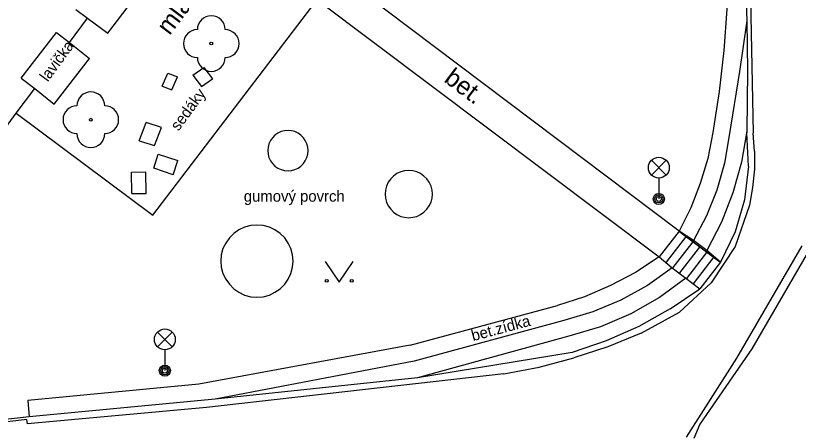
# Model space of a CAD drawing. Extents: x -596229 to -595156, y -1161237 to -1159376.
# Drawn here: x -595619.65 to -595591.51, y -1160254.35 to -1160239.36 of the extents above; entities that cross this region are included whole.
import ezdxf

# ---------------------------------------------------------------- set-up
doc = ezdxf.new("R2010")
doc.units = 0
for name, color, linetype in [('Level 22', 7, 'Continuous'), ('Level 33', 7, 'Continuous'), ('Level 36', 7, 'Continuous'), ('TM - chodniky - VP', 7, 'Continuous'), ('TM - lavicka', 7, 'Continuous'), ('TM - podezdivka plotu - VP', 7, 'Continuous'), ('TM - popis povrchu', 7, 'Continuous'), ('TM - poznamka', 7, 'Continuous'), ('TM - rozhrani mezi zpev. plochami mezi sebou - VP', 7, 'Continuous'), ('TM - rozhrani ploch obecne - VP', 7, 'Continuous'), ('TM - schody - VP', 7, 'Continuous'), ('TM - zabradli - VP', 7, 'Continuous')]:
    doc.layers.add(name, color=color, linetype=linetype)

msp = doc.modelspace()

# ---------------------------------------------------------------- linework, layer by layer
at = {"layer": 'Level 22'}
for centre in [(-595612.62, -1160240.36), (-595616.95, -1160243.1)]:
    msp.add_circle(centre, 0.05, dxfattribs=at)
for centre, start, end in [((-595612.62, -1160239.86), 0, 180), ((-595613.12, -1160240.36), 90, 270), ((-595612.12, -1160240.36), 270, 90), ((-595612.62, -1160240.86), 180, 0), ((-595616.95, -1160242.6), 0, 180), ((-595617.45, -1160243.1), 90, 270), ((-595616.45, -1160243.1), 270, 90), ((-595616.95, -1160243.6), 180, 0)]:
    msp.add_arc(centre, 0.5, start, end, dxfattribs=at)
at = {"layer": 'Level 33'}
for p, q in [((-595596.795, -1160245.09), (-595596.265, -1160244.56)), ((-595596.795, -1160244.56), (-595596.265, -1160245.09)), ((-595596.53, -1160245.2), (-595596.53, -1160245.95)), ((-595614.555, -1160251.27), (-595614.025, -1160250.74)), ((-595614.555, -1160250.74), (-595614.025, -1160251.27)), ((-595614.29, -1160251.38), (-595614.29, -1160252.13))]:
    msp.add_line(p, q, dxfattribs=at)
for centre, radius in [((-595596.53, -1160244.825), 0.375), ((-595596.53, -1160245.95), 0.2), ((-595596.53, -1160245.95), 0.145), ((-595596.53, -1160245.95), 0.0876), ((-595614.29, -1160251.005), 0.375), ((-595614.29, -1160252.13), 0.2), ((-595614.29, -1160252.13), 0.145), ((-595614.29, -1160252.13), 0.0876)]:
    msp.add_circle(centre, radius, dxfattribs=at)
at = {"layer": 'Level 36'}
msp.add_lwpolyline([(-595608.52, -1160248.2), (-595608.02, -1160248.95), (-595607.52, -1160248.2)], dxfattribs=at)
for centre in [(-595608.47, -1160248.9), (-595607.571, -1160248.9)]:
    msp.add_circle(centre, 0.05, dxfattribs=at)
at = {"layer": 'TM - chodniky - VP'}
for points in [[(-595595.8, -1160247.11), (-595608.1, -1160237.83)], [(-595608.81, -1160238.77), (-595596.52, -1160248.04)], [(-595617.72, -1160240.32), (-595617.07, -1160239.45)], [(-595619.63, -1160242.87), (-595618.97, -1160241.98)], [(-595624.58, -1160249.67), (-595619.63, -1160242.87)], [(-595595.28, -1160247.45), (-595595.8, -1160247.11)], [(-595594.8, -1160247.81), (-595595.28, -1160247.45)], [(-595594.31, -1160248.23), (-595594.8, -1160247.81)], [(-595596.52, -1160248.04), (-595596.05, -1160248.43)], [(-595596.05, -1160248.43), (-595595.56, -1160248.8)], [(-595595.56, -1160248.8), (-595595.06, -1160249.18)], [(-595619.17, -1160253.79), (-595622.66, -1160254.19)]]:
    msp.add_lwpolyline(points, dxfattribs=at)
at = {"layer": 'TM - lavicka'}
for points in [[(-595616.34, -1160239.99), (-595615.1, -1160238.36)], [(-595617.49, -1160239.14), (-595617.07, -1160239.45)], [(-595617.07, -1160239.45), (-595616.34, -1160239.99)], [(-595619.45, -1160241.6), (-595618.18, -1160239.96)], [(-595618.18, -1160239.96), (-595617.72, -1160240.32)], [(-595617.72, -1160240.32), (-595617, -1160240.9)], [(-595618.27, -1160242.54), (-595617, -1160240.9)], [(-595613.28, -1160241.5), (-595612.89, -1160241.22)], [(-595612.89, -1160241.22), (-595612.58, -1160241.63)], [(-595619.45, -1160241.6), (-595618.97, -1160241.98)], [(-595614.39, -1160241.89), (-595614.18, -1160241.43)], [(-595614.18, -1160241.43), (-595613.84, -1160241.56)], [(-595614.04, -1160242.03), (-595613.84, -1160241.56)], [(-595613.28, -1160241.5), (-595612.97, -1160241.91)], [(-595614.39, -1160241.89), (-595614.04, -1160242.03)], [(-595612.97, -1160241.91), (-595612.58, -1160241.63)], [(-595618.97, -1160241.98), (-595618.27, -1160242.54)], [(-595615.21, -1160243.86), (-595614.96, -1160243.2)], [(-595614.41, -1160243.38), (-595614.96, -1160243.2)], [(-595614.66, -1160244.03), (-595614.41, -1160243.38)], [(-595615.21, -1160243.86), (-595614.66, -1160244.03)], [(-595614.69, -1160244.84), (-595614.53, -1160244.34)], [(-595614.53, -1160244.34), (-595613.82, -1160244.57)], [(-595613.99, -1160245.08), (-595613.82, -1160244.57)], [(-595615.49, -1160244.99), (-595614.97, -1160244.98)], [(-595615.48, -1160245.75), (-595615.49, -1160244.99)], [(-595614.96, -1160245.75), (-595614.97, -1160244.98)], [(-595613.99, -1160245.08), (-595614.69, -1160244.84)], [(-595615.48, -1160245.75), (-595614.96, -1160245.75)]]:
    msp.add_lwpolyline(points, dxfattribs=at)
at = {"layer": 'TM - podezdivka plotu - VP'}
for points in [[(-595594.05, -1160237.63), (-595594.09, -1160239.12), (-595594.19, -1160240.61), (-595594.36, -1160242.09), (-595594.59, -1160243.56)], [(-595593.44, -1160237.57), (-595593.36, -1160239.54)], [(-595593.36, -1160239.54), (-595593.63, -1160241.37)], [(-595593.36, -1160239.54), (-595593.34, -1160241.34)], [(-595593.34, -1160241.34), (-595593.37, -1160243.51)], [(-595593.63, -1160241.37), (-595594, -1160243.67)], [(-595594.59, -1160243.56), (-595594.77, -1160244.49), (-595595.04, -1160245.39), (-595595.38, -1160246.27), (-595595.8, -1160247.11)], [(-595593.37, -1160243.51), (-595593.56, -1160244.63), (-595593.87, -1160245.73), (-595594.28, -1160246.79), (-595594.8, -1160247.81)], [(-595593.37, -1160243.51), (-595593.37, -1160243.57)], [(-595593.31, -1160244.77), (-595593.37, -1160243.57)], [(-595594, -1160243.67), (-595594.17, -1160244.66), (-595594.44, -1160245.63), (-595594.81, -1160246.56), (-595595.28, -1160247.45)], [(-595593.31, -1160244.77), (-595593.45, -1160245.98), (-595593.79, -1160247.14), (-595594.31, -1160248.23)], [(-595596.52, -1160248.04), (-595597.37, -1160248.6), (-595598.27, -1160249.07), (-595599.2, -1160249.47), (-595600.17, -1160249.79)], [(-595596.05, -1160248.43), (-595596.94, -1160249.06), (-595597.9, -1160249.59), (-595598.9, -1160250.01), (-595599.95, -1160250.33)], [(-595595.56, -1160248.8), (-595596.51, -1160249.5), (-595597.54, -1160250.09), (-595598.63, -1160250.55), (-595599.77, -1160250.89)], [(-595596.12, -1160249.91), (-595595.06, -1160249.18)], [(-595605.47, -1160251.21), (-595600.17, -1160249.79)], [(-595596.12, -1160249.91), (-595597.25, -1160250.54), (-595598.42, -1160251.06), (-595599.65, -1160251.48)], [(-595599.95, -1160250.33), (-595605.33, -1160251.79)], [(-595599.77, -1160250.89), (-595605.2, -1160252.39)], [(-595605.47, -1160251.21), (-595613.07, -1160252.61)], [(-595599.65, -1160251.48), (-595605.2, -1160252.39)], [(-595605.33, -1160251.79), (-595612.48, -1160253.16)], [(-595605.2, -1160252.39), (-595612.48, -1160253.16)], [(-595613.07, -1160252.61), (-595619.22, -1160253.2)], [(-595612.48, -1160253.16), (-595619.17, -1160253.79)], [(-595619.22, -1160253.2), (-595619.17, -1160253.79)]]:
    msp.add_lwpolyline(points, dxfattribs=at)
at = {"layer": 'TM - rozhrani mezi zpev. plochami mezi sebou - VP'}
for points in [[(-595593.28, -1160236.35), (-595593.14, -1160243.58)], [(-595593.09, -1160244.23), (-595593.14, -1160243.58)], [(-595593.09, -1160244.23), (-595593.09, -1160244.88), (-595593.16, -1160245.54), (-595593.27, -1160246.18)], [(-595593.27, -1160246.18), (-595593.79, -1160247.66), (-595594.65, -1160248.97)], [(-595593.73, -1160251.68), (-595591.37, -1160247.64)], [(-595591.15, -1160247.83), (-595593.19, -1160251.34)], [(-595595.79, -1160250.03), (-595594.65, -1160248.97)], [(-595597.16, -1160250.78), (-595595.79, -1160250.03)], [(-595597.16, -1160250.78), (-595598.36, -1160251.27), (-595599.58, -1160251.67)], [(-595593.19, -1160251.34), (-595595.05, -1160254.06)], [(-595600.83, -1160252), (-595599.58, -1160251.67)], [(-595595.53, -1160254.52), (-595593.73, -1160251.68)], [(-595602.1, -1160252.25), (-595600.83, -1160252)], [(-595602.1, -1160252.25), (-595612.79, -1160253.45)], [(-595612.79, -1160253.45), (-595619.23, -1160254.04)], [(-595619.25, -1160253.89), (-595622.66, -1160254.29)], [(-595619.23, -1160254.04), (-595619.25, -1160253.89)], [(-595595.05, -1160254.06), (-595595.27, -1160254.57)]]:
    msp.add_lwpolyline(points, dxfattribs=at)
at = {"layer": 'TM - rozhrani ploch obecne - VP'}
for points in [[(-595614.72, -1160246.53), (-595608.81, -1160238.77)], [(-595619.63, -1160242.87), (-595614.72, -1160246.53)], [(-595609.14, -1160244.21), (-595609.15, -1160244.09), (-595609.18, -1160243.97), (-595609.24, -1160243.85), (-595609.31, -1160243.75), (-595609.4, -1160243.66), (-595609.5, -1160243.59), (-595609.62, -1160243.53), (-595609.74, -1160243.5), (-595609.86, -1160243.49), (-595609.99, -1160243.5), (-595610.11, -1160243.53), (-595610.23, -1160243.59), (-595610.33, -1160243.66), (-595610.42, -1160243.75), (-595610.49, -1160243.85), (-595610.55, -1160243.97), (-595610.58, -1160244.09), (-595610.59, -1160244.21), (-595610.58, -1160244.34), (-595610.55, -1160244.46), (-595610.49, -1160244.58), (-595610.42, -1160244.68), (-595610.33, -1160244.77), (-595610.23, -1160244.84), (-595610.11, -1160244.89), (-595609.99, -1160244.93), (-595609.86, -1160244.94), (-595609.74, -1160244.93), (-595609.62, -1160244.89), (-595609.5, -1160244.84), (-595609.4, -1160244.77), (-595609.31, -1160244.68), (-595609.24, -1160244.58), (-595609.18, -1160244.46), (-595609.15, -1160244.34), (-595609.14, -1160244.21)], [(-595604.67, -1160245.78), (-595604.68, -1160245.63), (-595604.72, -1160245.49), (-595604.79, -1160245.35), (-595604.87, -1160245.23), (-595604.98, -1160245.13), (-595605.1, -1160245.04), (-595605.23, -1160244.98), (-595605.37, -1160244.94), (-595605.52, -1160244.93), (-595605.67, -1160244.94), (-595605.81, -1160244.98), (-595605.95, -1160245.04), (-595606.07, -1160245.13), (-595606.17, -1160245.23), (-595606.26, -1160245.35), (-595606.32, -1160245.49), (-595606.36, -1160245.63), (-595606.37, -1160245.78), (-595606.36, -1160245.92), (-595606.32, -1160246.07), (-595606.26, -1160246.2), (-595606.17, -1160246.32), (-595606.07, -1160246.43), (-595605.95, -1160246.51), (-595605.81, -1160246.58), (-595605.67, -1160246.61), (-595605.52, -1160246.63), (-595605.37, -1160246.61), (-595605.23, -1160246.58), (-595605.1, -1160246.51), (-595604.98, -1160246.43), (-595604.87, -1160246.32), (-595604.79, -1160246.2), (-595604.72, -1160246.07), (-595604.68, -1160245.92), (-595604.67, -1160245.78)], [(-595609.68, -1160248.19), (-595609.7, -1160247.96), (-595609.76, -1160247.74), (-595609.85, -1160247.54), (-595609.98, -1160247.35), (-595610.14, -1160247.19), (-595610.33, -1160247.06), (-595610.53, -1160246.97), (-595610.75, -1160246.91), (-595610.98, -1160246.89), (-595611.2, -1160246.91), (-595611.42, -1160246.97), (-595611.63, -1160247.06), (-595611.81, -1160247.19), (-595611.97, -1160247.35), (-595612.1, -1160247.54), (-595612.2, -1160247.74), (-595612.26, -1160247.96), (-595612.28, -1160248.19), (-595612.26, -1160248.41), (-595612.2, -1160248.63), (-595612.1, -1160248.84), (-595611.97, -1160249.02), (-595611.81, -1160249.18), (-595611.63, -1160249.31), (-595611.42, -1160249.41), (-595611.2, -1160249.47), (-595610.98, -1160249.49), (-595610.75, -1160249.47), (-595610.53, -1160249.41), (-595610.33, -1160249.31), (-595610.14, -1160249.18), (-595609.98, -1160249.02), (-595609.85, -1160248.84), (-595609.76, -1160248.63), (-595609.7, -1160248.41), (-595609.68, -1160248.19)], [(-595595.8, -1160247.11), (-595596.52, -1160248.04)], [(-595594.31, -1160248.23), (-595595.06, -1160249.18)]]:
    msp.add_lwpolyline(points, dxfattribs=at)
at = {"layer": 'TM - schody - VP'}
for points in [[(-595595.53, -1160247.28), (-595596.27, -1160248.23)], [(-595595.27, -1160247.45), (-595596.03, -1160248.42)], [(-595595.03, -1160247.64), (-595595.79, -1160248.61)], [(-595594.78, -1160247.83), (-595595.54, -1160248.81)], [(-595594.55, -1160248.03), (-595595.3, -1160249)]]:
    msp.add_lwpolyline(points, dxfattribs=at)
at = {"layer": 'TM - zabradli - VP'}
msp.add_lwpolyline([(-595595.78, -1160247.14), (-595594.34, -1160248.21)], dxfattribs=at)

# ---------------------------------------------------------------- texts
at = {"layer": 'TM - popis povrchu'}
for s, rotation, p in [('mlat', 53, (-595614.12, -1160240.09)), ('bet.', 323, (-595604.29, -1160241.71))]:
    msp.add_text(s, height=0.65, rotation=rotation, dxfattribs=at).set_placement(p)
msp.add_text('gumový povrch', height=0.39999, dxfattribs=at).set_placement((-595611.45, -1160246.05))
at = {"layer": 'TM - poznamka'}
for s, rotation, p in [('lavička', 53.7248, (-595618.5, -1160241.76)), ('sedáky', 53.7248, (-595613.8, -1160243.53)), ('bet.zídka', 15, (-595603.21, -1160251.07))]:
    msp.add_text(s, height=0.4, rotation=rotation, dxfattribs=at).set_placement(p)

doc.saveas('drawing.dxf')
